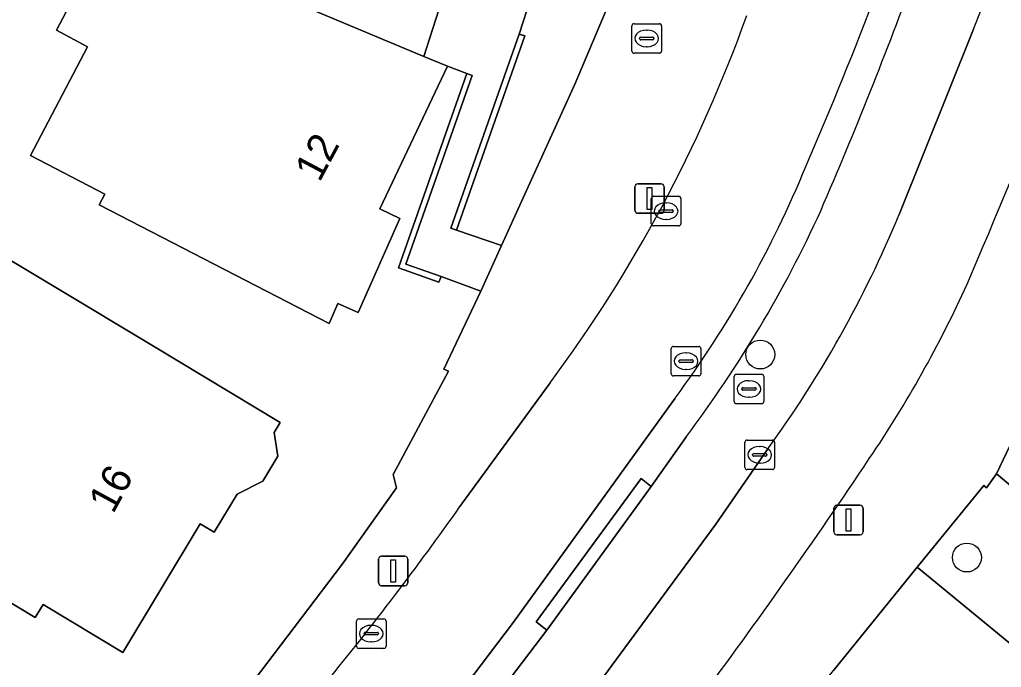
# Model space of a CAD drawing. Extents: x 161772 to 163126, y 383092 to 383917.
# Drawn here: x 161943.6 to 161976.79, y 383318.27 to 383340.19 of the extents above; entities that cross this region are included whole.
import ezdxf

# ---------------------------------------------------------------- set-up
doc = ezdxf.new("R2010")
doc.units = 0
for name, color, linetype in [('IMGEO_Berm_open', 7, 'Continuous'), ('IMGEO_Boom', 7, 'Continuous'), ('IMGEO_Brandkraan', 7, 'Continuous'), ('IMGEO_Erf', 7, 'Continuous'), ('IMGEO_Fietspad_gesloten', 7, 'Continuous'), ('IMGEO_Kolk', 7, 'Continuous'), ('IMGEO_Lichtmast', 7, 'Continuous'), ('IMGEO_Muur', 7, 'Continuous'), ('IMGEO_Pand', 7, 'Continuous'), ('IMGEO_Pand_nummerreeks', 7, 'Continuous'), ('IMGEO_Parkeervlak_open', 7, 'Continuous'), ('IMGEO_Rijbaan_lokaal_open', 7, 'Continuous'), ('IMGEO_Rioolput', 7, 'Continuous'), ('IMGEO_Voetpad_open', 7, 'Continuous')]:
    doc.layers.add(name, color=color, linetype=linetype)

msp = doc.modelspace()

# ---------------------------------------------------------------- linework, layer by layer
at = {"layer": 'IMGEO_Berm_open'}
for points in [[(161965.764, 383327.377), (161960.302, 383319.794), (161958.672, 383317.649), (161951.08, 383308.304)], [(161936.941, 383286.844), (161937.725, 383287.694), (161938.545, 383288.593), (161942.733, 383293.261), (161946.965, 383298.168), (161951.858, 383304.076), (161955.895, 383309.039), (161956.93, 383310.332), (161955.277, 383311.727), (161955.257, 383311.744), (161958.985, 383316.324), (161961.426, 383319.531), (161961.064, 383319.803), (161964.615, 383324.66), (161964.958, 383324.39), (161966.144, 383326.081)]]:
    msp.add_lwpolyline(points, dxfattribs=at)
msp.add_lwpolyline([(161964.958, 383324.39), (161964.615, 383324.66), (161961.064, 383319.803), (161961.426, 383319.531)], close=True, dxfattribs=at)
for centre, radius, start, end in [((161843.108, 383390.109), 138.426, 336.63706, 347.34586), ((161824.213, 383396.839), 159.496, 336.68831, 339.8164), ((161936.099, 383349.269), 36.868, 323.5735, 337.5938), ((161933.325, 383350.777), 41.073, 323.0391, 335.4644)]:
    msp.add_arc(centre, radius, start, end, dxfattribs=at)
at = {"layer": 'IMGEO_Boom'}
for centre in [(161968.642, 383328.853), (161975.629, 383321.983)]:
    msp.add_circle(centre, 0.489, dxfattribs=at)
at = {"layer": 'IMGEO_Brandkraan'}
for p, q in [((161964.302, 383339.124), (161964.302, 383339.976)), ((161964.377, 383340.05), (161965.229, 383340.05)), ((161965.303, 383339.976), (161965.303, 383339.124)), ((161964.561, 383339.544), (161964.561, 383339.556)), ((161964.999, 383339.507), (161964.601, 383339.507)), ((161964.604, 383339.593), (161965.002, 383339.593)), ((161964.79, 383339.83), (161964.815, 383339.83)), ((161965.045, 383339.556), (161965.045, 383339.544)), ((161964.813, 383339.27), (161964.788, 383339.27)), ((161965.229, 383339.05), (161964.377, 383339.05))]:
    msp.add_line(p, q, dxfattribs=at)
for points in [[(161964.302, 383339.124), (161964.302, 383339.976)], [(161964.377, 383340.05), (161965.229, 383340.05)], [(161965.303, 383339.976), (161965.303, 383339.124)], [(161965.229, 383339.05), (161964.377, 383339.05)]]:
    msp.add_lwpolyline(points, dxfattribs=at)
for centre, radius, start, end in [((161964.379, 383339.974), 0.0765, 91.552, 178.448), ((161964.379, 383339.974), 0.0765, 91.552, 178.448), ((161965.227, 383339.974), 0.0765, 1.552, 88.448), ((161965.227, 383339.974), 0.0765, 1.552, 88.448), ((161964.601, 383339.553), 0.0403, 85.8775, 175.7526), ((161964.598, 383339.543), 0.0366, 178.938, 274.7102), ((161965.002, 383339.55), 0.043, 264.8664, 352.4533), ((161965.006, 383339.555), 0.0386, 1.7309, 96.639), ((161964.379, 383339.126), 0.0765, 181.552, 268.448), ((161964.379, 383339.126), 0.0765, 181.552, 268.448), ((161965.227, 383339.126), 0.0765, 271.552, 358.448), ((161965.227, 383339.126), 0.0765, 271.552, 358.448)]:
    msp.add_arc(centre, radius, start, end, dxfattribs=at)
for centre, major_axis, ratio, start_param, end_param in [((161964.789, 383339.55), (-0.387, 0.002), 0.722429, 4.712389, 7.853982), ((161964.814, 383339.55), (-0.39, 0.002), 0.717154, 1.570796, 4.712389)]:
    msp.add_ellipse(centre, major_axis=major_axis, ratio=ratio, start_param=start_param, end_param=end_param, dxfattribs=at)
at = {"layer": 'IMGEO_Erf'}
for points in [[(161948.264, 383313.526), (161954.519, 383321.774), (161956.346, 383324.34), (161956.227, 383324.789), (161958.095, 383328.287), (161957.936, 383328.362), (161959.195, 383331.001), (161957.855, 383331.498), (161957.776, 383331.299), (161956.406, 383331.785), (161958.716, 383338.365), (161958.069, 383338.615), (161955.781, 383333.782), (161956.459, 383333.461), (161955.048, 383330.272), (161954.362, 383330.575), (161954.063, 383329.898), (161946.289, 383333.916), (161946.478, 383334.276), (161943.966, 383335.592), (161945.895, 383339.271), (161944.838, 383339.825), (161946.7, 383343.376)], [(161961.282, 383342.145), (161960.493, 383339.694), (161960.678, 383339.633), (161958.367, 383333.067), (161959.895, 383332.543), (161962.387, 383338.024), (161964.39, 383342.786)]]:
    msp.add_lwpolyline(points, dxfattribs=at)
for points in [[(161952.405, 383326.556), (161952.2, 383326.215), (161952.329, 383325.412), (161951.823, 383324.571), (161950.957, 383324.126), (161950.17, 383322.838), (161949.7, 383323.121), (161947.088, 383318.774), (161944.388, 383320.397), (161944.122, 383319.954), (161941.457, 383321.557), (161941.061, 383320.898), (161937, 383323.342), (161935.499, 383324.245), (161938.424, 383329.111), (161937.559, 383329.631), (161940.15, 383333.943), (161941.394, 383333.174), (161948.12, 383329.132)], [(161976.625, 383324.811), (161976.296, 383324.342), (161976.198, 383324.422), (161973.952, 383321.654), (161983.878, 383313.491), (161986.582, 383316.493)]]:
    msp.add_lwpolyline(points, close=True, dxfattribs=at)
at = {"layer": 'IMGEO_Fietspad_gesloten'}
for points in [[(161961.539, 383327.899), (161958.488, 383323.707)], [(161951.08, 383308.304), (161958.672, 383317.649), (161960.302, 383319.794), (161965.764, 383327.377)]]:
    msp.add_lwpolyline(points, dxfattribs=at)
for centre, radius, start, end in [((161843.108, 383390.109), 138.426, 336.63706, 347.34586), ((161922.938, 383356.536), 48.064, 323.4291, 340.2872), ((161936.099, 383349.269), 36.868, 323.5735, 337.5938), ((161873.405, 383383.756), 104.139, 320.6731, 324.78693)]:
    msp.add_arc(centre, radius, start, end, dxfattribs=at)
at = {"layer": 'IMGEO_Kolk'}
for p, q in [((161965.033, 383334.207), (161965.885, 383334.207)), ((161964.958, 383333.281), (161964.958, 383334.133)), ((161965.446, 383333.987), (161965.471, 383333.987)), ((161965.959, 383334.133), (161965.959, 383333.281)), ((161965.217, 383333.701), (161965.217, 383333.713)), ((161965.655, 383333.664), (161965.257, 383333.664)), ((161965.26, 383333.75), (161965.658, 383333.75)), ((161965.701, 383333.713), (161965.701, 383333.701)), ((161965.885, 383333.207), (161965.033, 383333.207)), ((161965.469, 383333.427), (161965.444, 383333.427)), ((161968.2, 383325.959), (161969.052, 383325.959)), ((161968.125, 383325.033), (161968.125, 383325.885)), ((161968.613, 383325.739), (161968.638, 383325.739)), ((161969.126, 383325.885), (161969.126, 383325.033)), ((161968.384, 383325.453), (161968.384, 383325.465)), ((161968.822, 383325.416), (161968.424, 383325.416)), ((161968.427, 383325.502), (161968.825, 383325.502)), ((161968.868, 383325.465), (161968.868, 383325.453)), ((161969.052, 383324.959), (161968.2, 383324.959)), ((161968.636, 383325.179), (161968.611, 383325.179)), ((161954.987, 383318.983), (161954.987, 383319.835)), ((161955.062, 383319.909), (161955.914, 383319.909)), ((161955.475, 383319.689), (161955.5, 383319.689)), ((161955.988, 383319.835), (161955.988, 383318.983)), ((161955.246, 383319.403), (161955.246, 383319.415)), ((161955.684, 383319.366), (161955.286, 383319.366)), ((161955.289, 383319.452), (161955.687, 383319.452)), ((161955.73, 383319.415), (161955.73, 383319.403)), ((161955.498, 383319.129), (161955.473, 383319.129)), ((161955.914, 383318.909), (161955.062, 383318.909))]:
    msp.add_line(p, q, dxfattribs=at)
for points in [[(161965.033, 383334.207), (161965.885, 383334.207)], [(161964.958, 383333.281), (161964.958, 383334.133)], [(161965.959, 383334.133), (161965.959, 383333.281)], [(161965.885, 383333.207), (161965.033, 383333.207)], [(161968.2, 383325.959), (161969.052, 383325.959)], [(161968.125, 383325.033), (161968.125, 383325.885)], [(161969.126, 383325.885), (161969.126, 383325.033)], [(161969.052, 383324.959), (161968.2, 383324.959)], [(161954.987, 383318.983), (161954.987, 383319.835)], [(161955.062, 383319.909), (161955.914, 383319.909)], [(161955.988, 383319.835), (161955.988, 383318.983)], [(161955.914, 383318.909), (161955.062, 383318.909)]]:
    msp.add_lwpolyline(points, dxfattribs=at)
for centre, radius, start, end in [((161965.035, 383334.131), 0.0765, 91.552, 178.448), ((161965.035, 383334.131), 0.0765, 91.552, 178.448), ((161965.883, 383334.131), 0.0765, 1.552, 88.448), ((161965.883, 383334.131), 0.0765, 1.552, 88.448), ((161965.257, 383333.71), 0.0403, 85.8775, 175.7526), ((161965.254, 383333.7), 0.0366, 178.938, 274.7102), ((161965.658, 383333.707), 0.043, 264.8664, 352.4533), ((161965.662, 383333.712), 0.0386, 1.7309, 96.639), ((161965.035, 383333.283), 0.0765, 181.552, 268.448), ((161965.035, 383333.283), 0.0765, 181.552, 268.448), ((161965.883, 383333.283), 0.0765, 271.552, 358.448), ((161965.883, 383333.283), 0.0765, 271.552, 358.448), ((161968.202, 383325.883), 0.0765, 91.552, 178.448), ((161968.202, 383325.883), 0.0765, 91.552, 178.448), ((161969.05, 383325.883), 0.0765, 1.552, 88.448), ((161969.05, 383325.883), 0.0765, 1.552, 88.448), ((161968.424, 383325.462), 0.0403, 85.8775, 175.7526), ((161968.421, 383325.452), 0.0366, 178.938, 274.7102), ((161968.825, 383325.459), 0.043, 264.8664, 352.4533), ((161968.829, 383325.464), 0.0386, 1.7309, 96.639), ((161968.202, 383325.035), 0.0765, 181.552, 268.448), ((161968.202, 383325.035), 0.0765, 181.552, 268.448), ((161969.05, 383325.035), 0.0765, 271.552, 358.448), ((161969.05, 383325.035), 0.0765, 271.552, 358.448), ((161955.064, 383319.833), 0.0765, 91.552, 178.448), ((161955.064, 383319.833), 0.0765, 91.552, 178.448), ((161955.912, 383319.833), 0.0765, 1.552, 88.448), ((161955.912, 383319.833), 0.0765, 1.552, 88.448), ((161955.286, 383319.412), 0.0403, 85.8775, 175.7526), ((161955.283, 383319.402), 0.0366, 178.938, 274.7102), ((161955.687, 383319.409), 0.043, 264.8664, 352.4533), ((161955.691, 383319.414), 0.0386, 1.7309, 96.639), ((161955.064, 383318.985), 0.0765, 181.552, 268.448), ((161955.064, 383318.985), 0.0765, 181.552, 268.448), ((161955.912, 383318.985), 0.0765, 271.552, 358.448), ((161955.912, 383318.985), 0.0765, 271.552, 358.448)]:
    msp.add_arc(centre, radius, start, end, dxfattribs=at)
for centre, major_axis, ratio, start_param, end_param in [((161965.445, 383333.707), (-0.387, 0.002), 0.722429, 4.712389, 7.853982), ((161965.47, 383333.707), (-0.39, 0.002), 0.717154, 1.570796, 4.712389), ((161968.612, 383325.459), (-0.387, 0.002), 0.722429, 4.712389, 7.853982), ((161968.637, 383325.459), (-0.39, 0.002), 0.717154, 1.570796, 4.712389), ((161955.474, 383319.409), (-0.387, 0.002), 0.722429, 4.712389, 7.853982), ((161955.499, 383319.409), (-0.39, 0.002), 0.717154, 1.570796, 4.712389)]:
    msp.add_ellipse(centre, major_axis=major_axis, ratio=ratio, start_param=start_param, end_param=end_param, dxfattribs=at)
at = {"layer": 'IMGEO_Lichtmast'}
for p, q in [((161964.401, 383333.732), (161964.401, 383334.532)), ((161964.401, 383334.532), (161964.401, 383333.732)), ((161964.501, 383334.632), (161965.291, 383334.632)), ((161965.291, 383334.632), (161964.501, 383334.632)), ((161965.391, 383334.532), (161965.391, 383333.732)), ((161965.391, 383333.732), (161965.391, 383334.532)), ((161965.291, 383333.632), (161964.501, 383333.632)), ((161964.501, 383333.632), (161965.291, 383333.632)), ((161971.131, 383322.851), (161971.131, 383323.651)), ((161971.131, 383323.651), (161971.131, 383322.851)), ((161971.231, 383323.751), (161972.021, 383323.751)), ((161972.021, 383323.751), (161971.231, 383323.751)), ((161972.121, 383323.651), (161972.121, 383322.851)), ((161972.121, 383322.851), (161972.121, 383323.651)), ((161972.021, 383322.751), (161971.231, 383322.751)), ((161971.231, 383322.751), (161972.021, 383322.751)), ((161955.734, 383321.13), (161955.734, 383321.93)), ((161955.734, 383321.93), (161955.734, 383321.13)), ((161955.834, 383322.03), (161956.624, 383322.03)), ((161956.624, 383322.03), (161955.834, 383322.03)), ((161956.724, 383321.93), (161956.724, 383321.13)), ((161956.724, 383321.13), (161956.724, 383321.93)), ((161956.624, 383321.03), (161955.834, 383321.03)), ((161955.834, 383321.03), (161956.624, 383321.03))]:
    msp.add_line(p, q, dxfattribs=at)
for points in [[(161964.821, 383334.507), (161964.971, 383334.507), (161964.971, 383333.757), (161964.821, 383333.757), (161964.821, 383334.507)], [(161971.551, 383323.626), (161971.701, 383323.626), (161971.701, 383322.876), (161971.551, 383322.876), (161971.551, 383323.626)], [(161956.154, 383321.905), (161956.304, 383321.905), (161956.304, 383321.155), (161956.154, 383321.155), (161956.154, 383321.905)]]:
    msp.add_lwpolyline(points, dxfattribs=at)
for centre, start, end in [((161964.501, 383334.532), 90, 180), ((161964.501, 383334.532), 90, 180), ((161965.291, 383334.532), 0, 90), ((161965.291, 383334.532), 360, 90), ((161964.501, 383333.732), 180, 270), ((161964.501, 383333.732), 180, 270), ((161965.291, 383333.732), 270, 0), ((161965.291, 383333.732), 270, 0), ((161971.231, 383323.651), 90, 180), ((161971.231, 383323.651), 90, 180), ((161972.021, 383323.651), 0, 90), ((161972.021, 383323.651), 360, 90), ((161971.231, 383322.851), 180, 270), ((161971.231, 383322.851), 180, 270), ((161972.021, 383322.851), 270, 0), ((161972.021, 383322.851), 270, 0), ((161955.834, 383321.93), 90, 180), ((161955.834, 383321.93), 90, 180), ((161956.624, 383321.93), 0, 90), ((161956.624, 383321.93), 360, 90), ((161955.834, 383321.13), 180, 270), ((161955.834, 383321.13), 180, 270), ((161956.624, 383321.13), 270, 0), ((161956.624, 383321.13), 270, 0)]:
    msp.add_arc(centre, 0.1, start, end, dxfattribs=at)
at = {"layer": 'IMGEO_Muur'}
for points in [[(161960.678, 383339.633), (161960.493, 383339.694), (161958.179, 383333.135), (161958.367, 383333.067)], [(161956.661, 383331.907), (161958.905, 383338.298), (161958.716, 383338.365), (161956.406, 383331.785), (161957.776, 383331.299), (161957.855, 383331.498)]]:
    msp.add_lwpolyline(points, close=True, dxfattribs=at)
at = {"layer": 'IMGEO_Pand'}
msp.add_lwpolyline([(162000.777, 383363.851), (161989.921, 383365.674), (161989.19, 383361.225), (161988.345, 383356.979), (161987.354, 383352.859), (161986.206, 383348.804), (161984.894, 383344.76), (161981.324, 383334.666), (161976.625, 383324.811), (161986.582, 383316.493), (161992.656, 383311.418), (161994.696, 383309.714), (161996.945, 383307.727), (161998.722, 383306.358)], dxfattribs=at)
for points in [[(161962.695, 383350.218), (161961.946, 383350.473), (161962.444, 383352.01), (161962.503, 383352.201), (161961.491, 383352.527), (161960.137, 383352.963), (161960.733, 383354.757), (161955.008, 383356.328), (161949.25, 383357.56), (161949.084, 383357.595), (161944.563, 383358.562), (161940.744, 383346.18), (161946.801, 383343.568), (161946.7, 383343.376), (161957.265, 383338.941), (161958.58, 383343.06), (161958.645, 383343.251), (161959.65, 383346.135), (161960.45, 383345.875), (161961.016, 383347.613), (161961.777, 383347.368)], [(161957.265, 383338.941), (161946.7, 383343.376), (161944.838, 383339.825), (161945.895, 383339.271), (161943.966, 383335.592), (161946.478, 383334.276), (161946.289, 383333.916), (161954.063, 383329.898), (161954.362, 383330.575), (161955.048, 383330.272), (161956.459, 383333.461), (161955.781, 383333.782), (161958.069, 383338.615)], [(161952.405, 383326.556), (161948.12, 383329.132), (161941.394, 383333.174), (161940.15, 383333.943), (161937.559, 383329.631), (161938.424, 383329.111), (161935.499, 383324.245), (161937, 383323.342), (161941.061, 383320.898), (161941.457, 383321.557), (161944.122, 383319.954), (161944.388, 383320.397), (161947.088, 383318.774), (161949.7, 383323.121), (161950.17, 383322.838), (161950.957, 383324.126), (161951.823, 383324.571), (161952.329, 383325.412), (161952.2, 383326.215)]]:
    msp.add_lwpolyline(points, close=True, dxfattribs=at)
at = {"layer": 'IMGEO_Parkeervlak_open'}
for points in [[(161973.334, 383333.588), (161975.855, 383339.866)], [(161966.144, 383326.081), (161964.958, 383324.39), (161961.426, 383319.531), (161958.985, 383316.324), (161955.257, 383311.744), (161955.277, 383311.727), (161956.93, 383310.332), (161958.255, 383311.968), (161958.349, 383312.084), (161962.174, 383316.363), (161967.141, 383323.116), (161968.871, 383325.63)]]:
    msp.add_lwpolyline(points, dxfattribs=at)
for centre, radius, start, end in [((161862.08, 383384.241), 122.123, 338.69306, 349.18928), ((161824.213, 383396.839), 159.496, 336.68831, 339.8164), ((161933.325, 383350.777), 41.073, 323.0391, 335.4644), ((161938.15, 383348.089), 38.055, 323.8303, 337.6006)]:
    msp.add_arc(centre, radius, start, end, dxfattribs=at)
at = {"layer": 'IMGEO_Rijbaan_lokaal_open'}
for points in [[(161975.855, 383339.866), (161973.334, 383333.588)], [(161968.871, 383325.63), (161967.141, 383323.116), (161962.174, 383316.363), (161958.349, 383312.084), (161958.255, 383311.968), (161960.862, 383309.86), (161961.284, 383310.407)]]:
    msp.add_lwpolyline(points, dxfattribs=at)
for centre, radius, start, end in [((161862.08, 383384.241), 122.123, 338.69306, 349.18928), ((161825.152, 383396.521), 164.034, 336.54784, 341.7429), ((161938.15, 383348.089), 38.055, 323.8303, 337.6006), ((161939.93, 383347.347), 39.171, 325.8, 335.7177), ((161810.841, 383433.102), 194.147, 323.31816, 326.28176)]:
    msp.add_arc(centre, radius, start, end, dxfattribs=at)
at = {"layer": 'IMGEO_Rioolput'}
for p, q in [((161965.633, 383328.203), (161965.633, 383329.055)), ((161965.708, 383329.129), (161966.56, 383329.129)), ((161966.121, 383328.909), (161966.146, 383328.909)), ((161966.634, 383329.055), (161966.634, 383328.203)), ((161965.892, 383328.623), (161965.892, 383328.635)), ((161966.33, 383328.586), (161965.932, 383328.586)), ((161965.935, 383328.672), (161966.333, 383328.672)), ((161966.376, 383328.635), (161966.376, 383328.623)), ((161966.144, 383328.349), (161966.119, 383328.349)), ((161966.56, 383328.129), (161965.708, 383328.129)), ((161967.759, 383327.262), (161967.759, 383328.114)), ((161967.834, 383328.188), (161968.686, 383328.188)), ((161968.247, 383327.968), (161968.272, 383327.968)), ((161968.76, 383328.114), (161968.76, 383327.262)), ((161968.018, 383327.682), (161968.018, 383327.694)), ((161968.456, 383327.645), (161968.058, 383327.645)), ((161968.061, 383327.731), (161968.459, 383327.731)), ((161968.502, 383327.694), (161968.502, 383327.682)), ((161968.27, 383327.408), (161968.245, 383327.408)), ((161968.686, 383327.188), (161967.834, 383327.188))]:
    msp.add_line(p, q, dxfattribs=at)
for points in [[(161965.633, 383328.203), (161965.633, 383329.055)], [(161965.708, 383329.129), (161966.56, 383329.129)], [(161966.634, 383329.055), (161966.634, 383328.203)], [(161966.56, 383328.129), (161965.708, 383328.129)], [(161967.759, 383327.262), (161967.759, 383328.114)], [(161967.834, 383328.188), (161968.686, 383328.188)], [(161968.76, 383328.114), (161968.76, 383327.262)], [(161968.686, 383327.188), (161967.834, 383327.188)]]:
    msp.add_lwpolyline(points, dxfattribs=at)
for centre, radius, start, end in [((161965.71, 383329.053), 0.0765, 91.552, 178.448), ((161965.71, 383329.053), 0.0765, 91.552, 178.448), ((161966.558, 383329.053), 0.0765, 1.552, 88.448), ((161966.558, 383329.053), 0.0765, 1.552, 88.448), ((161965.932, 383328.632), 0.0403, 85.8775, 175.7526), ((161965.929, 383328.622), 0.0366, 178.938, 274.7102), ((161966.333, 383328.629), 0.043, 264.8664, 352.4533), ((161966.337, 383328.634), 0.0386, 1.7309, 96.639), ((161965.71, 383328.205), 0.0765, 181.552, 268.448), ((161965.71, 383328.205), 0.0765, 181.552, 268.448), ((161966.558, 383328.205), 0.0765, 271.552, 358.448), ((161966.558, 383328.205), 0.0765, 271.552, 358.448), ((161967.836, 383328.112), 0.0765, 91.552, 178.448), ((161967.836, 383328.112), 0.0765, 91.552, 178.448), ((161968.684, 383328.112), 0.0765, 1.552, 88.448), ((161968.684, 383328.112), 0.0765, 1.552, 88.448), ((161968.058, 383327.691), 0.0403, 85.8775, 175.7526), ((161968.055, 383327.681), 0.0366, 178.938, 274.7102), ((161968.459, 383327.688), 0.043, 264.8664, 352.4533), ((161968.463, 383327.693), 0.0386, 1.7309, 96.639), ((161967.836, 383327.264), 0.0765, 181.552, 268.448), ((161967.836, 383327.264), 0.0765, 181.552, 268.448), ((161968.684, 383327.264), 0.0765, 271.552, 358.448), ((161968.684, 383327.264), 0.0765, 271.552, 358.448)]:
    msp.add_arc(centre, radius, start, end, dxfattribs=at)
for centre, major_axis, ratio, start_param, end_param in [((161966.12, 383328.629), (-0.387, 0.002), 0.722429, 4.712389, 7.853982), ((161966.145, 383328.629), (-0.39, 0.002), 0.717154, 1.570796, 4.712389), ((161968.246, 383327.688), (-0.387, 0.002), 0.722429, 4.712389, 7.853982), ((161968.271, 383327.688), (-0.39, 0.002), 0.717154, 1.570796, 4.712389)]:
    msp.add_ellipse(centre, major_axis=major_axis, ratio=ratio, start_param=start_param, end_param=end_param, dxfattribs=at)
at = {"layer": 'IMGEO_Voetpad_open'}
for points in [[(161954.803, 383298.225), (161957.202, 383301.049), (161962.048, 383307.014), (161962.743, 383307.887), (161962.893, 383308.075), (161968.344, 383314.77), (161968.541, 383315.009), (161969.684, 383316.394), (161971.121, 383318.165), (161973.952, 383321.654), (161976.198, 383324.422), (161976.296, 383324.342), (161976.625, 383324.811), (161981.324, 383334.666), (161984.894, 383344.76), (161986.206, 383348.804), (161987.354, 383352.859)], [(161966.269, 383348.522), (161965.359, 383345.377), (161964.39, 383342.786), (161962.387, 383338.024), (161959.895, 383332.543), (161959.195, 383331.001), (161957.936, 383328.362), (161958.095, 383328.287), (161956.227, 383324.789), (161956.346, 383324.34), (161954.519, 383321.774), (161948.264, 383313.526)], [(161958.488, 383323.707), (161961.539, 383327.899)], [(161983.878, 383313.491), (161973.952, 383321.654), (161971.121, 383318.165)]]:
    msp.add_lwpolyline(points, dxfattribs=at)
msp.add_lwpolyline([(161959.895, 383332.543), (161958.367, 383333.067), (161958.179, 383333.135), (161960.493, 383339.694), (161961.282, 383342.145), (161958.58, 383343.06), (161957.265, 383338.941), (161958.069, 383338.615), (161958.716, 383338.365), (161958.905, 383338.298), (161956.661, 383331.907), (161957.855, 383331.498), (161959.195, 383331.001)], close=True, dxfattribs=at)
for centre, radius, start, end in [((161825.152, 383396.521), 164.034, 336.54784, 341.7429), ((161922.938, 383356.536), 48.064, 323.4291, 340.2872), ((161939.93, 383347.347), 39.171, 325.8, 335.7177), ((161810.841, 383433.102), 194.147, 323.31816, 326.28176), ((161873.405, 383383.756), 104.139, 320.6731, 324.78693)]:
    msp.add_arc(centre, radius, start, end, dxfattribs=at)

# ---------------------------------------------------------------- texts
at = {"layer": 'IMGEO_Pand_nummerreeks'}
for s, rotation, p in [('12', 61.9606, (161953.738, 383334.654)), ('16', 61.4039, (161946.757, 383323.432))]:
    msp.add_text(s, height=1, rotation=rotation, dxfattribs=at).set_placement(p)

doc.saveas('drawing.dxf')
